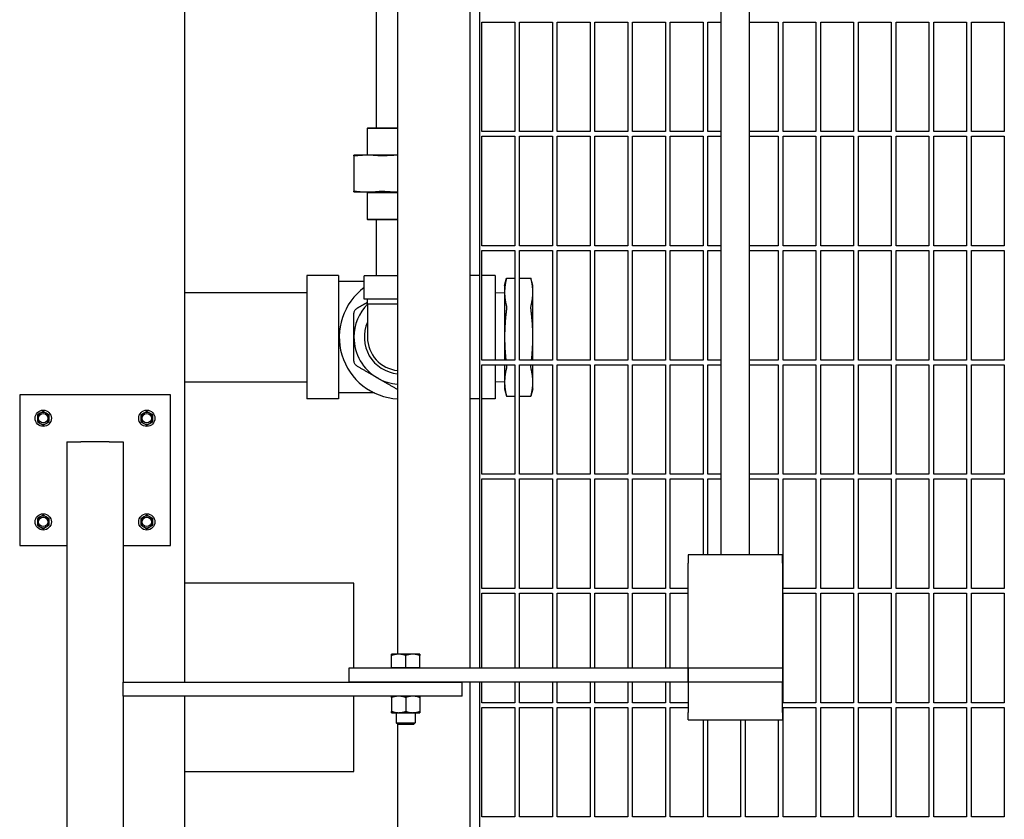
# Model space of a CAD drawing. Header units: inches. Extents: x 18 to 846, y -44 to 561.
# Tile 596 of 637: x 516 to 542, y 419 to 441. Entities that reach past the tile are written whole.
import ezdxf

# ---------------------------------------------------------------- set-up
doc = ezdxf.new("R2010")
doc.units = ezdxf.units.IN
doc.header["$LTSCALE"] = 24
doc.header["$MEASUREMENT"] = 0
doc.layers.add('Visible (ANSI)', color=7, linetype='Continuous', lineweight=30)

msp = doc.modelspace()

# ---------------------------------------------------------------- linework, layer by layer
at = {"layer": 'Visible (ANSI)'}
for p, q in [((520.67843, 447.71168), (520.67843, 422.96168)), ((525.77093, 447.33668), (525.77093, 437.66584)), ((528.25843, 447.33668), (528.25843, 423.33668)), ((528.50843, 447.33668), (528.50843, 423.33668)), ((526.33843, 446.97268), (526.33843, 423.70069)), ((534.92843, 426.33668), (534.92843, 444.33668)), ((535.67843, 426.33668), (535.67843, 444.33668)), ((528.57093, 437.56918), (528.57093, 440.47543)), ((528.57093, 440.47543), (529.44593, 440.47543)), ((529.44593, 440.47543), (529.44593, 437.56918)), ((529.57093, 437.56918), (529.57093, 440.47543)), ((529.57093, 440.47543), (530.44593, 440.47543)), ((530.44593, 440.47543), (530.44593, 437.56918)), ((530.57093, 437.56918), (530.57093, 440.47543)), ((530.57093, 440.47543), (531.44593, 440.47543)), ((531.44593, 440.47543), (531.44593, 437.56918)), ((531.57093, 437.56918), (531.57093, 440.47543)), ((531.57093, 440.47543), (532.44593, 440.47543)), ((532.44593, 440.47543), (532.44593, 437.56918)), ((532.57093, 437.56918), (532.57093, 440.47543)), ((532.57093, 440.47543), (533.44593, 440.47543)), ((533.44593, 440.47543), (533.44593, 437.56918)), ((533.57093, 437.56918), (533.57093, 440.47543)), ((533.57093, 440.47543), (534.44593, 440.47543)), ((534.44593, 440.47543), (534.44593, 437.56918)), ((534.57093, 437.56918), (534.57093, 440.47543)), ((534.57093, 440.47543), (534.92843, 440.47543)), ((535.67843, 440.47543), (536.44593, 440.47543)), ((536.44593, 440.47543), (536.44593, 437.56918)), ((536.57093, 437.56918), (536.57093, 440.47543)), ((536.57093, 440.47543), (537.44593, 440.47543)), ((537.44593, 440.47543), (537.44593, 437.56918)), ((537.57093, 437.56918), (537.57093, 440.47543)), ((537.57093, 440.47543), (538.44593, 440.47543)), ((538.44593, 440.47543), (538.44593, 437.56918)), ((538.57093, 437.56918), (538.57093, 440.47543)), ((538.57093, 440.47543), (539.44593, 440.47543)), ((539.44593, 440.47543), (539.44593, 437.56918)), ((539.57093, 437.56918), (539.57093, 440.47543)), ((539.57093, 440.47543), (540.44593, 440.47543)), ((540.44593, 440.47543), (540.44593, 437.56918)), ((540.57093, 437.56918), (540.57093, 440.47543)), ((540.57093, 440.47543), (541.44593, 440.47543)), ((541.44593, 440.47543), (541.44593, 437.56918)), ((541.57093, 437.56918), (541.57093, 440.47543)), ((541.57093, 440.47543), (542.44593, 440.47543)), ((542.44593, 440.47543), (542.44593, 437.56918)), ((525.54405, 437.66584), (525.52843, 437.65022)), ((526.33843, 437.65022), (525.52843, 437.65022)), ((525.52843, 437.65022), (525.52843, 436.94234)), ((525.54405, 437.66584), (526.33843, 437.66584)), ((529.44593, 437.56918), (528.57093, 437.56918)), ((528.57093, 434.53793), (528.57093, 437.44418)), ((528.57093, 437.44418), (529.44593, 437.44418)), ((529.44593, 437.44418), (529.44593, 434.53793)), ((530.44593, 437.56918), (529.57093, 437.56918)), ((529.57093, 434.53793), (529.57093, 437.44418)), ((529.57093, 437.44418), (530.44593, 437.44418)), ((530.44593, 437.44418), (530.44593, 434.53793)), ((531.44593, 437.56918), (530.57093, 437.56918)), ((530.57093, 434.53793), (530.57093, 437.44418)), ((530.57093, 437.44418), (531.44593, 437.44418)), ((531.44593, 437.44418), (531.44593, 434.53793)), ((532.44593, 437.56918), (531.57093, 437.56918)), ((531.57093, 434.53793), (531.57093, 437.44418)), ((531.57093, 437.44418), (532.44593, 437.44418)), ((532.44593, 437.44418), (532.44593, 434.53793)), ((533.44593, 437.56918), (532.57093, 437.56918)), ((532.57093, 434.53793), (532.57093, 437.44418)), ((532.57093, 437.44418), (533.44593, 437.44418)), ((533.44593, 437.44418), (533.44593, 434.53793)), ((534.44593, 437.56918), (533.57093, 437.56918)), ((533.57093, 434.53793), (533.57093, 437.44418)), ((533.57093, 437.44418), (534.44593, 437.44418)), ((534.44593, 437.44418), (534.44593, 434.53793)), ((534.92843, 437.56918), (534.57093, 437.56918)), ((534.57093, 434.53793), (534.57093, 437.44418)), ((534.57093, 437.44418), (534.92843, 437.44418)), ((536.44593, 437.56918), (535.67843, 437.56918)), ((535.67843, 437.44418), (536.44593, 437.44418)), ((536.44593, 437.44418), (536.44593, 434.53793)), ((537.44593, 437.56918), (536.57093, 437.56918)), ((536.57093, 434.53793), (536.57093, 437.44418)), ((536.57093, 437.44418), (537.44593, 437.44418)), ((537.44593, 437.44418), (537.44593, 434.53793)), ((538.44593, 437.56918), (537.57093, 437.56918)), ((537.57093, 434.53793), (537.57093, 437.44418)), ((537.57093, 437.44418), (538.44593, 437.44418)), ((538.44593, 437.44418), (538.44593, 434.53793)), ((539.44593, 437.56918), (538.57093, 437.56918)), ((538.57093, 434.53793), (538.57093, 437.44418)), ((538.57093, 437.44418), (539.44593, 437.44418)), ((539.44593, 437.44418), (539.44593, 434.53793)), ((540.44593, 437.56918), (539.57093, 437.56918)), ((539.57093, 434.53793), (539.57093, 437.44418)), ((539.57093, 437.44418), (540.44593, 437.44418)), ((540.44593, 437.44418), (540.44593, 434.53793)), ((541.44593, 437.56918), (540.57093, 437.56918)), ((540.57093, 434.53793), (540.57093, 437.44418)), ((540.57093, 437.44418), (541.44593, 437.44418)), ((541.44593, 437.44418), (541.44593, 434.53793)), ((542.44593, 437.56918), (541.57093, 437.56918)), ((541.57093, 434.53793), (541.57093, 437.44418)), ((541.57093, 437.44418), (542.44593, 437.44418)), ((542.44593, 437.44418), (542.44593, 434.53793)), ((525.54455, 436.94234), (525.17843, 436.94234)), ((525.17843, 436.92371), (525.17843, 435.98597)), ((526.33843, 436.94234), (525.54455, 436.94234)), ((525.17843, 435.96734), (525.54455, 435.96734)), ((525.52843, 435.95234), (525.51343, 435.96734)), ((525.52843, 435.95234), (526.33843, 435.95234)), ((525.52843, 435.95234), (525.52843, 435.24297)), ((525.54455, 435.96734), (526.33843, 435.96734)), ((525.52843, 435.24297), (526.33843, 435.24297)), ((525.54405, 435.22734), (525.52843, 435.24297)), ((526.33843, 435.22734), (525.54405, 435.22734)), ((525.77093, 435.22734), (525.77093, 433.74296)), ((529.44593, 434.53793), (528.57093, 434.53793)), ((530.44593, 434.53793), (529.57093, 434.53793)), ((531.44593, 434.53793), (530.57093, 434.53793)), ((532.44593, 434.53793), (531.57093, 434.53793)), ((533.44593, 434.53793), (532.57093, 434.53793)), ((534.44593, 434.53793), (533.57093, 434.53793)), ((534.92843, 434.53793), (534.57093, 434.53793)), ((536.44593, 434.53793), (535.67843, 434.53793)), ((537.44593, 434.53793), (536.57093, 434.53793)), ((538.44593, 434.53793), (537.57093, 434.53793)), ((539.44593, 434.53793), (538.57093, 434.53793)), ((540.44593, 434.53793), (539.57093, 434.53793)), ((541.44593, 434.53793), (540.57093, 434.53793)), ((542.44593, 434.53793), (541.57093, 434.53793)), ((528.57093, 431.50668), (528.57093, 434.41293)), ((528.57093, 434.41293), (529.44593, 434.41293)), ((529.44593, 434.41293), (529.44593, 431.50668)), ((529.57093, 431.50668), (529.57093, 434.41293)), ((529.57093, 434.41293), (530.44593, 434.41293)), ((530.44593, 434.41293), (530.44593, 431.50668)), ((530.57093, 431.50668), (530.57093, 434.41293)), ((530.57093, 434.41293), (531.44593, 434.41293)), ((531.44593, 434.41293), (531.44593, 431.50668)), ((531.57093, 431.50668), (531.57093, 434.41293)), ((531.57093, 434.41293), (532.44593, 434.41293)), ((532.44593, 434.41293), (532.44593, 431.50668)), ((532.57093, 431.50668), (532.57093, 434.41293)), ((532.57093, 434.41293), (533.44593, 434.41293)), ((533.44593, 434.41293), (533.44593, 431.50668)), ((533.57093, 431.50668), (533.57093, 434.41293)), ((533.57093, 434.41293), (534.44593, 434.41293)), ((534.44593, 434.41293), (534.44593, 431.50668)), ((534.57093, 431.50668), (534.57093, 434.41293)), ((534.57093, 434.41293), (534.92843, 434.41293)), ((535.67843, 434.41293), (536.44593, 434.41293)), ((536.44593, 434.41293), (536.44593, 431.50668)), ((536.57093, 431.50668), (536.57093, 434.41293)), ((536.57093, 434.41293), (537.44593, 434.41293)), ((537.44593, 434.41293), (537.44593, 431.50668)), ((537.57093, 431.50668), (537.57093, 434.41293)), ((537.57093, 434.41293), (538.44593, 434.41293)), ((538.44593, 434.41293), (538.44593, 431.50668)), ((538.57093, 431.50668), (538.57093, 434.41293)), ((538.57093, 434.41293), (539.44593, 434.41293)), ((539.44593, 434.41293), (539.44593, 431.50668)), ((539.57093, 431.50668), (539.57093, 434.41293)), ((539.57093, 434.41293), (540.44593, 434.41293)), ((540.44593, 434.41293), (540.44593, 431.50668)), ((540.57093, 431.50668), (540.57093, 434.41293)), ((540.57093, 434.41293), (541.44593, 434.41293)), ((541.44593, 434.41293), (541.44593, 431.50668)), ((541.57093, 431.50668), (541.57093, 434.41293)), ((541.57093, 434.41293), (542.44593, 434.41293)), ((542.44593, 434.41293), (542.44593, 431.50668)), ((523.92843, 433.75296), (523.92843, 430.47296)), ((524.76843, 433.75296), (523.92843, 433.75296)), ((524.76843, 433.75296), (524.76843, 430.47296)), ((526.33843, 433.74296), (525.45343, 433.74296)), ((525.45343, 433.12296), (525.45343, 433.74296)), ((528.50843, 433.75296), (528.25843, 433.75296)), ((528.92843, 433.75296), (528.57093, 433.75296)), ((528.92843, 433.75296), (528.92843, 431.50668)), ((525.45343, 433.59296), (524.76843, 433.59296)), ((529.17843, 433.48796), (529.23024, 433.68134)), ((529.17843, 433.48796), (529.17843, 433.30375)), ((529.23024, 433.68134), (529.44593, 433.68134)), ((529.57093, 433.68134), (529.87661, 433.68134)), ((529.92843, 433.48796), (529.87661, 433.68134)), ((529.92843, 433.30375), (529.92843, 433.48796)), ((520.67843, 433.30046), (523.92843, 433.30046)), ((528.92843, 433.28955), (529.17843, 433.30046)), ((529.17843, 433.30375), (529.17843, 432.11296)), ((529.92843, 432.11296), (529.92843, 433.30375)), ((526.33843, 433.12296), (525.45343, 433.12296)), ((525.53843, 432.99719), (525.53843, 433.12296)), ((525.53843, 432.99719), (525.53843, 432.11296)), ((529.17843, 432.11296), (529.17843, 431.50668)), ((529.92843, 431.50668), (529.92843, 432.11296)), ((529.44593, 431.50668), (528.57093, 431.50668)), ((528.57093, 428.47543), (528.57093, 431.38168)), ((528.57093, 431.38168), (529.44593, 431.38168)), ((528.92843, 431.38168), (528.92843, 430.47296)), ((529.17843, 431.38168), (529.17843, 430.92218)), ((529.44593, 431.38168), (529.44593, 428.47543)), ((530.44593, 431.50668), (529.57093, 431.50668)), ((529.57093, 428.47543), (529.57093, 431.38168)), ((529.57093, 431.38168), (530.44593, 431.38168)), ((529.92843, 430.92218), (529.92843, 431.38168)), ((530.44593, 431.38168), (530.44593, 428.47543)), ((531.44593, 431.50668), (530.57093, 431.50668)), ((530.57093, 428.47543), (530.57093, 431.38168)), ((530.57093, 431.38168), (531.44593, 431.38168)), ((531.44593, 431.38168), (531.44593, 428.47543)), ((532.44593, 431.50668), (531.57093, 431.50668)), ((531.57093, 428.47543), (531.57093, 431.38168)), ((531.57093, 431.38168), (532.44593, 431.38168)), ((532.44593, 431.38168), (532.44593, 428.47543)), ((533.44593, 431.50668), (532.57093, 431.50668)), ((532.57093, 428.47543), (532.57093, 431.38168)), ((532.57093, 431.38168), (533.44593, 431.38168)), ((533.44593, 431.38168), (533.44593, 428.47543)), ((534.44593, 431.50668), (533.57093, 431.50668)), ((533.57093, 428.47543), (533.57093, 431.38168)), ((533.57093, 431.38168), (534.44593, 431.38168)), ((534.44593, 431.38168), (534.44593, 428.47543)), ((534.92843, 431.50668), (534.57093, 431.50668)), ((534.57093, 428.47543), (534.57093, 431.38168)), ((534.57093, 431.38168), (534.92843, 431.38168)), ((536.44593, 431.50668), (535.67843, 431.50668)), ((535.67843, 431.38168), (536.44593, 431.38168)), ((536.44593, 431.38168), (536.44593, 428.47543)), ((537.44593, 431.50668), (536.57093, 431.50668)), ((536.57093, 428.47543), (536.57093, 431.38168)), ((536.57093, 431.38168), (537.44593, 431.38168)), ((537.44593, 431.38168), (537.44593, 428.47543)), ((538.44593, 431.50668), (537.57093, 431.50668)), ((537.57093, 428.47543), (537.57093, 431.38168)), ((537.57093, 431.38168), (538.44593, 431.38168)), ((538.44593, 431.38168), (538.44593, 428.47543)), ((539.44593, 431.50668), (538.57093, 431.50668)), ((538.57093, 428.47543), (538.57093, 431.38168)), ((538.57093, 431.38168), (539.44593, 431.38168)), ((539.44593, 431.38168), (539.44593, 428.47543)), ((540.44593, 431.50668), (539.57093, 431.50668)), ((539.57093, 428.47543), (539.57093, 431.38168)), ((539.57093, 431.38168), (540.44593, 431.38168)), ((540.44593, 431.38168), (540.44593, 428.47543)), ((541.44593, 431.50668), (540.57093, 431.50668)), ((540.57093, 428.47543), (540.57093, 431.38168)), ((540.57093, 431.38168), (541.44593, 431.38168)), ((541.44593, 431.38168), (541.44593, 428.47543)), ((542.44593, 431.50668), (541.57093, 431.50668)), ((541.57093, 428.47543), (541.57093, 431.38168)), ((541.57093, 431.38168), (542.44593, 431.38168)), ((542.44593, 431.38168), (542.44593, 428.47543)), ((520.67843, 430.92546), (523.92843, 430.92546)), ((528.92843, 430.93638), (529.17843, 430.92546)), ((529.17843, 430.92218), (529.17843, 430.73796)), ((529.92843, 430.73796), (529.92843, 430.92218)), ((520.30343, 430.58668), (516.30343, 430.58668)), ((516.30343, 430.58668), (516.30343, 426.58668)), ((520.30343, 426.58668), (520.30343, 430.58668)), ((525.72189, 430.63296), (524.76843, 430.63296)), ((529.17843, 430.73796), (529.23024, 430.54459)), ((529.92843, 430.73796), (529.87661, 430.54459)), ((524.76843, 430.47296), (523.92843, 430.47296)), ((528.50843, 430.47296), (528.25843, 430.47296)), ((528.92843, 430.47296), (528.57093, 430.47296)), ((529.23024, 430.54459), (529.44593, 430.54459)), ((529.57093, 430.54459), (529.87661, 430.54459)), ((516.85043, 430.09678), (516.77243, 430.05175)), ((516.77243, 430.05175), (516.77243, 429.96168)), ((516.92843, 430.14182), (516.85043, 430.09678)), ((517.00643, 430.09678), (516.92843, 430.14182)), ((517.08443, 430.05175), (517.00643, 430.09678)), ((517.08443, 429.96168), (517.08443, 430.05175)), ((519.60043, 430.09678), (519.52243, 430.05175)), ((519.52243, 430.05175), (519.52243, 429.96168)), ((519.67843, 430.14182), (519.60043, 430.09678)), ((519.75643, 430.09678), (519.67843, 430.14182)), ((519.83443, 430.05175), (519.75643, 430.09678)), ((519.83443, 429.96168), (519.83443, 430.05175)), ((516.77243, 429.96168), (516.77243, 429.87162)), ((516.77243, 429.87162), (516.85043, 429.82658)), ((516.85043, 429.82658), (516.92843, 429.78155)), ((516.92843, 429.78155), (517.00643, 429.82658)), ((517.00643, 429.82658), (517.08443, 429.87162)), ((517.08443, 429.87162), (517.08443, 429.96168)), ((519.52243, 429.96168), (519.52243, 429.87162)), ((519.52243, 429.87162), (519.60043, 429.82658)), ((519.60043, 429.82658), (519.67843, 429.78155)), ((519.67843, 429.78155), (519.75643, 429.82658)), ((519.75643, 429.82658), (519.83443, 429.87162)), ((519.83443, 429.87162), (519.83443, 429.96168)), ((517.55343, 429.33668), (517.55343, 410.84375)), ((517.55343, 429.33668), (517.92843, 429.33668)), ((518.67843, 429.33668), (517.92843, 429.33668)), ((518.67843, 429.33668), (519.05343, 429.33668)), ((519.05343, 429.33668), (519.05343, 422.96168)), ((529.44593, 428.47543), (528.57093, 428.47543)), ((528.57093, 425.44418), (528.57093, 428.35043)), ((528.57093, 428.35043), (529.44593, 428.35043)), ((529.44593, 428.35043), (529.44593, 425.44418)), ((530.44593, 428.47543), (529.57093, 428.47543)), ((529.57093, 425.44418), (529.57093, 428.35043)), ((529.57093, 428.35043), (530.44593, 428.35043)), ((530.44593, 428.35043), (530.44593, 425.44418)), ((531.44593, 428.47543), (530.57093, 428.47543)), ((530.57093, 425.44418), (530.57093, 428.35043)), ((530.57093, 428.35043), (531.44593, 428.35043)), ((531.44593, 428.35043), (531.44593, 425.44418)), ((532.44593, 428.47543), (531.57093, 428.47543)), ((531.57093, 425.44418), (531.57093, 428.35043)), ((531.57093, 428.35043), (532.44593, 428.35043)), ((532.44593, 428.35043), (532.44593, 425.44418)), ((533.44593, 428.47543), (532.57093, 428.47543)), ((532.57093, 425.44418), (532.57093, 428.35043)), ((532.57093, 428.35043), (533.44593, 428.35043)), ((533.44593, 428.35043), (533.44593, 425.44418)), ((534.44593, 428.47543), (533.57093, 428.47543)), ((533.57093, 425.44418), (533.57093, 428.35043)), ((533.57093, 428.35043), (534.44593, 428.35043)), ((534.44593, 428.35043), (534.44593, 426.33668)), ((534.92843, 428.47543), (534.57093, 428.47543)), ((534.57093, 426.33668), (534.57093, 428.35043)), ((534.57093, 428.35043), (534.92843, 428.35043)), ((536.44593, 428.47543), (535.67843, 428.47543)), ((535.67843, 428.35043), (536.44593, 428.35043)), ((536.44593, 428.35043), (536.44593, 426.33668)), ((537.44593, 428.47543), (536.57093, 428.47543)), ((536.57093, 425.44418), (536.57093, 428.35043)), ((536.57093, 428.35043), (537.44593, 428.35043)), ((537.44593, 428.35043), (537.44593, 425.44418)), ((538.44593, 428.47543), (537.57093, 428.47543)), ((537.57093, 425.44418), (537.57093, 428.35043)), ((537.57093, 428.35043), (538.44593, 428.35043)), ((538.44593, 428.35043), (538.44593, 425.44418)), ((539.44593, 428.47543), (538.57093, 428.47543)), ((538.57093, 425.44418), (538.57093, 428.35043)), ((538.57093, 428.35043), (539.44593, 428.35043)), ((539.44593, 428.35043), (539.44593, 425.44418)), ((540.44593, 428.47543), (539.57093, 428.47543)), ((539.57093, 425.44418), (539.57093, 428.35043)), ((539.57093, 428.35043), (540.44593, 428.35043)), ((540.44593, 428.35043), (540.44593, 425.44418)), ((541.44593, 428.47543), (540.57093, 428.47543)), ((540.57093, 425.44418), (540.57093, 428.35043)), ((540.57093, 428.35043), (541.44593, 428.35043)), ((541.44593, 428.35043), (541.44593, 425.44418)), ((542.44593, 428.47543), (541.57093, 428.47543)), ((541.57093, 425.44418), (541.57093, 428.35043)), ((541.57093, 428.35043), (542.44593, 428.35043)), ((542.44593, 428.35043), (542.44593, 425.44418)), ((516.85043, 427.34678), (516.77243, 427.30175)), ((516.77243, 427.30175), (516.77243, 427.21168)), ((516.77243, 427.21168), (516.77243, 427.12162)), ((516.92843, 427.39182), (516.85043, 427.34678)), ((517.00643, 427.34678), (516.92843, 427.39182)), ((517.08443, 427.30175), (517.00643, 427.34678)), ((517.08443, 427.21168), (517.08443, 427.30175)), ((517.08443, 427.12162), (517.08443, 427.21168)), ((519.60043, 427.34678), (519.52243, 427.30175)), ((519.52243, 427.30175), (519.52243, 427.21168)), ((519.52243, 427.21168), (519.52243, 427.12162)), ((519.67843, 427.39182), (519.60043, 427.34678)), ((519.75643, 427.34678), (519.67843, 427.39182)), ((519.83443, 427.30175), (519.75643, 427.34678)), ((519.83443, 427.21168), (519.83443, 427.30175)), ((519.83443, 427.12162), (519.83443, 427.21168)), ((516.77243, 427.12162), (516.85043, 427.07658)), ((516.85043, 427.07658), (516.92843, 427.03155)), ((516.92843, 427.03155), (517.00643, 427.07658)), ((517.00643, 427.07658), (517.08443, 427.12162)), ((519.52243, 427.12162), (519.60043, 427.07658)), ((519.60043, 427.07658), (519.67843, 427.03155)), ((519.67843, 427.03155), (519.75643, 427.07658)), ((519.75643, 427.07658), (519.83443, 427.12162)), ((516.30343, 426.58668), (517.55343, 426.58668)), ((519.05343, 426.58668), (520.30343, 426.58668)), ((536.55343, 426.33668), (534.05343, 426.33668)), ((534.05343, 426.33668), (534.05343, 426.11701)), ((536.55343, 426.11701), (536.55343, 426.33668)), ((534.05343, 423.44652), (534.05343, 426.11701)), ((536.55343, 426.11701), (536.55343, 423.44652)), ((525.17843, 425.58668), (520.67843, 425.58668)), ((525.17843, 423.33668), (525.17843, 425.58668)), ((529.44593, 425.44418), (528.57093, 425.44418)), ((530.44593, 425.44418), (529.57093, 425.44418)), ((531.44593, 425.44418), (530.57093, 425.44418)), ((532.44593, 425.44418), (531.57093, 425.44418)), ((533.44593, 425.44418), (532.57093, 425.44418)), ((534.05343, 425.44418), (533.57093, 425.44418)), ((537.44593, 425.44418), (536.57093, 425.44418)), ((538.44593, 425.44418), (537.57093, 425.44418)), ((539.44593, 425.44418), (538.57093, 425.44418)), ((540.44593, 425.44418), (539.57093, 425.44418)), ((541.44593, 425.44418), (540.57093, 425.44418)), ((542.44593, 425.44418), (541.57093, 425.44418)), ((528.57093, 423.33668), (528.57093, 425.31918)), ((528.57093, 425.31918), (529.44593, 425.31918)), ((529.44593, 425.31918), (529.44593, 423.33668)), ((529.57093, 423.33668), (529.57093, 425.31918)), ((529.57093, 425.31918), (530.44593, 425.31918)), ((530.44593, 425.31918), (530.44593, 423.33668)), ((530.57093, 423.33668), (530.57093, 425.31918)), ((530.57093, 425.31918), (531.44593, 425.31918)), ((531.44593, 425.31918), (531.44593, 423.33668)), ((531.57093, 423.33668), (531.57093, 425.31918)), ((531.57093, 425.31918), (532.44593, 425.31918)), ((532.44593, 425.31918), (532.44593, 423.33668)), ((532.57093, 423.33668), (532.57093, 425.31918)), ((532.57093, 425.31918), (533.44593, 425.31918)), ((533.44593, 425.31918), (533.44593, 423.33668)), ((533.57093, 423.33668), (533.57093, 425.31918)), ((533.57093, 425.31918), (534.05343, 425.31918)), ((536.57093, 422.41293), (536.57093, 425.31918)), ((536.57093, 425.31918), (537.44593, 425.31918)), ((537.44593, 425.31918), (537.44593, 422.41293)), ((537.57093, 422.41293), (537.57093, 425.31918)), ((537.57093, 425.31918), (538.44593, 425.31918)), ((538.44593, 425.31918), (538.44593, 422.41293)), ((538.57093, 422.41293), (538.57093, 425.31918)), ((538.57093, 425.31918), (539.44593, 425.31918)), ((539.44593, 425.31918), (539.44593, 422.41293)), ((539.57093, 422.41293), (539.57093, 425.31918)), ((539.57093, 425.31918), (540.44593, 425.31918)), ((540.44593, 425.31918), (540.44593, 422.41293)), ((540.57093, 422.41293), (540.57093, 425.31918)), ((540.57093, 425.31918), (541.44593, 425.31918)), ((541.44593, 425.31918), (541.44593, 422.41293)), ((541.57093, 422.41293), (541.57093, 425.31918)), ((541.57093, 425.31918), (542.44593, 425.31918)), ((542.44593, 425.31918), (542.44593, 422.41293)), ((526.36593, 423.70069), (526.17843, 423.70069)), ((526.17843, 423.33669), (526.17843, 423.66719)), ((526.74093, 423.70069), (526.36593, 423.70069)), ((526.55343, 423.33669), (526.55343, 423.66719)), ((526.92843, 423.70069), (526.74093, 423.70069)), ((526.92843, 423.33669), (526.92843, 423.66719)), ((525.05343, 423.33668), (534.05343, 423.33668)), ((525.05343, 422.96168), (525.05343, 423.33668)), ((526.36593, 423.33669), (526.17843, 423.33669)), ((526.17843, 423.33669), (526.17843, 423.33668)), ((526.55343, 423.33669), (526.36593, 423.33669)), ((526.74093, 423.33669), (526.55343, 423.33669)), ((526.92843, 423.33669), (526.74093, 423.33669)), ((526.92843, 423.33669), (526.92843, 423.33668)), ((534.05343, 423.33668), (534.05343, 423.44652)), ((534.05343, 423.33668), (536.55343, 423.33668)), ((534.05343, 422.96168), (534.05343, 423.33668)), ((534.05343, 423.33668), (534.05343, 422.96168)), ((536.55343, 423.44652), (536.55343, 423.33668)), ((536.55343, 423.33668), (536.55343, 422.96168)), ((519.05343, 422.96168), (528.05343, 422.96168)), ((519.05343, 422.58668), (519.05343, 422.96168)), ((534.05343, 422.96168), (525.05343, 422.96168)), ((528.05343, 422.58668), (528.05343, 422.96168)), ((528.25843, 422.96168), (528.25843, 410.50668)), ((528.50843, 422.96168), (528.50843, 410.75668)), ((528.57093, 422.41293), (528.57093, 422.96168)), ((529.44593, 422.96168), (529.44593, 422.41293)), ((529.57093, 422.41293), (529.57093, 422.96168)), ((530.44593, 422.96168), (530.44593, 422.41293)), ((530.57093, 422.41293), (530.57093, 422.96168)), ((531.44593, 422.96168), (531.44593, 422.41293)), ((531.57093, 422.41293), (531.57093, 422.96168)), ((532.44593, 422.96168), (532.44593, 422.41293)), ((532.57093, 422.41293), (532.57093, 422.96168)), ((533.44593, 422.96168), (533.44593, 422.41293)), ((533.57093, 422.41293), (533.57093, 422.96168)), ((536.55343, 422.96168), (534.05343, 422.96168)), ((534.05343, 422.96168), (534.05343, 422.15168)), ((536.55343, 422.15168), (536.55343, 422.96168)), ((519.05343, 422.58668), (519.05343, 409.34375)), ((528.05343, 422.58668), (519.05343, 422.58668)), ((520.67843, 422.58668), (520.67843, 408.08668)), ((525.17843, 420.58668), (525.17843, 422.58668)), ((526.17843, 422.55319), (526.17843, 422.18218)), ((526.55343, 422.55319), (526.55343, 422.18218)), ((526.92843, 422.55319), (526.92843, 422.18218)), ((529.44593, 422.41293), (528.57093, 422.41293)), ((528.57093, 419.38168), (528.57093, 422.28793)), ((528.57093, 422.28793), (529.44593, 422.28793)), ((529.44593, 422.28793), (529.44593, 419.38168)), ((530.44593, 422.41293), (529.57093, 422.41293)), ((529.57093, 419.38168), (529.57093, 422.28793)), ((529.57093, 422.28793), (530.44593, 422.28793)), ((530.44593, 422.28793), (530.44593, 419.38168)), ((531.44593, 422.41293), (530.57093, 422.41293)), ((530.57093, 419.38168), (530.57093, 422.28793)), ((530.57093, 422.28793), (531.44593, 422.28793)), ((531.44593, 422.28793), (531.44593, 419.38168)), ((532.44593, 422.41293), (531.57093, 422.41293)), ((531.57093, 419.38168), (531.57093, 422.28793)), ((531.57093, 422.28793), (532.44593, 422.28793)), ((532.44593, 422.28793), (532.44593, 419.38168)), ((533.44593, 422.41293), (532.57093, 422.41293)), ((532.57093, 419.38168), (532.57093, 422.28793)), ((532.57093, 422.28793), (533.44593, 422.28793)), ((533.44593, 422.28793), (533.44593, 419.38168)), ((534.05343, 422.41293), (533.57093, 422.41293)), ((533.57093, 419.38168), (533.57093, 422.28793)), ((533.57093, 422.28793), (534.05343, 422.28793)), ((537.44593, 422.41293), (536.57093, 422.41293)), ((536.57093, 419.38168), (536.57093, 422.28793)), ((536.57093, 422.28793), (537.44593, 422.28793)), ((537.44593, 422.28793), (537.44593, 419.38168)), ((538.44593, 422.41293), (537.57093, 422.41293)), ((537.57093, 419.38168), (537.57093, 422.28793)), ((537.57093, 422.28793), (538.44593, 422.28793)), ((538.44593, 422.28793), (538.44593, 419.38168)), ((539.44593, 422.41293), (538.57093, 422.41293)), ((538.57093, 419.38168), (538.57093, 422.28793)), ((538.57093, 422.28793), (539.44593, 422.28793)), ((539.44593, 422.28793), (539.44593, 419.38168)), ((540.44593, 422.41293), (539.57093, 422.41293)), ((539.57093, 419.38168), (539.57093, 422.28793)), ((539.57093, 422.28793), (540.44593, 422.28793)), ((540.44593, 422.28793), (540.44593, 419.38168)), ((541.44593, 422.41293), (540.57093, 422.41293)), ((540.57093, 419.38168), (540.57093, 422.28793)), ((540.57093, 422.28793), (541.44593, 422.28793)), ((541.44593, 422.28793), (541.44593, 419.38168)), ((542.44593, 422.41293), (541.57093, 422.41293)), ((541.57093, 419.38168), (541.57093, 422.28793)), ((541.57093, 422.28793), (542.44593, 422.28793)), ((542.44593, 422.28793), (542.44593, 419.38168)), ((526.17843, 422.14868), (526.36593, 422.14868)), ((526.30343, 422.14868), (526.30343, 421.88245)), ((526.36593, 422.14868), (526.74093, 422.14868)), ((526.74093, 422.14868), (526.92843, 422.14868)), ((526.80343, 422.14868), (526.80343, 421.88245)), ((534.05343, 421.96168), (534.05343, 422.15168)), ((534.05343, 421.96168), (536.55343, 421.96168)), ((534.44593, 421.96168), (534.44593, 419.38168)), ((534.57093, 419.38168), (534.57093, 421.96168)), ((535.44593, 421.96168), (535.44593, 419.38168)), ((535.57093, 419.38168), (535.57093, 421.96168)), ((536.44593, 421.96168), (536.44593, 419.38168)), ((536.55343, 422.15168), (536.55343, 421.96168)), ((526.30343, 421.88245), (526.80343, 421.88245)), ((526.35062, 421.83668), (526.30343, 421.88245)), ((526.33843, 421.84851), (526.33843, 410.50668)), ((526.75624, 421.83668), (526.35062, 421.83668)), ((526.75624, 421.83668), (526.80343, 421.88245)), ((520.67843, 420.58668), (525.17843, 420.58668)), ((529.44593, 419.38168), (528.57093, 419.38168)), ((530.44593, 419.38168), (529.57093, 419.38168)), ((531.44593, 419.38168), (530.57093, 419.38168)), ((532.44593, 419.38168), (531.57093, 419.38168)), ((533.44593, 419.38168), (532.57093, 419.38168)), ((534.44593, 419.38168), (533.57093, 419.38168)), ((535.44593, 419.38168), (534.57093, 419.38168)), ((536.44593, 419.38168), (535.57093, 419.38168)), ((537.44593, 419.38168), (536.57093, 419.38168)), ((538.44593, 419.38168), (537.57093, 419.38168)), ((539.44593, 419.38168), (538.57093, 419.38168)), ((540.44593, 419.38168), (539.57093, 419.38168)), ((541.44593, 419.38168), (540.57093, 419.38168)), ((542.44593, 419.38168), (541.57093, 419.38168))]:
    msp.add_line(p, q, dxfattribs=at)
for centre, radius in [((516.92843, 429.96168), 0.216), ((516.92843, 429.96168), 0.1248), ((519.67843, 429.96168), 0.216), ((519.67843, 429.96168), 0.1248), ((516.92843, 427.21168), 0.216), ((516.92843, 427.21168), 0.1248), ((519.67843, 427.21168), 0.216), ((519.67843, 427.21168), 0.1248)]:
    msp.add_circle(centre, radius, dxfattribs=at)
for centre, radius, start, end in [((526.42843, 432.11296), 1.64, 126.477865, 266.854139), ((526.42843, 432.11296), 1.25, 135.397875, 180), ((526.42843, 432.11296), 0.975, 155.898083, 264.703619), ((526.42843, 432.11296), 1.25, 180, 240), ((526.42843, 432.11296), 0.89, 180, 264.196124), ((526.42843, 432.11296), 1.25, 240, 265.871131), ((516.92843, 429.96168), 0.156, 120, 180), ((516.92843, 429.96168), 0.156, 60, 120), ((516.92843, 429.96168), 0.156, 0, 60), ((519.67843, 429.96168), 0.156, 120, 180), ((519.67843, 429.96168), 0.156, 60, 120), ((519.67843, 429.96168), 0.156, 0, 60), ((516.92843, 429.96168), 0.156, 180, 240), ((516.92843, 429.96168), 0.156, 240, 300), ((516.92843, 429.96168), 0.156, 300, 0), ((519.67843, 429.96168), 0.156, 180, 240), ((519.67843, 429.96168), 0.156, 240, 300), ((519.67843, 429.96168), 0.156, 300, 0), ((516.92843, 427.21168), 0.156, 120, 180), ((516.92843, 427.21168), 0.156, 180, 240), ((516.92843, 427.21168), 0.156, 60, 120), ((516.92843, 427.21168), 0.156, 0, 60), ((516.92843, 427.21168), 0.156, 300, 0), ((519.67843, 427.21168), 0.156, 120, 180), ((519.67843, 427.21168), 0.156, 180, 240), ((519.67843, 427.21168), 0.156, 60, 120), ((519.67843, 427.21168), 0.156, 0, 60), ((519.67843, 427.21168), 0.156, 300, 0), ((516.92843, 427.21168), 0.156, 240, 300), ((519.67843, 427.21168), 0.156, 240, 300)]:
    msp.add_arc(centre, radius, start, end, dxfattribs=at)
for major_axis, start_param, end_param in [((-0.89, 0), 6.2803765, 7.75268489), ((0.89, 0), 3.14440146, 4.61109224)]:
    msp.add_ellipse((526.42843, 432.99719), major_axis=major_axis, ratio=0.00087266, start_param=start_param, end_param=end_param, dxfattribs=at)
for points, weights in [([(525.17843, 436.92371), (525.17843, 436.94234), (525.17843, 436.94234)], [1.07707509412, 1.05512060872, 1]), ([(525.54455, 436.94234), (525.38515, 436.94234), (525.21504, 436.92371)], [1, 1.05512060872, 1.07707509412]), ([(525.87405, 436.92371), (525.70394, 436.94234), (525.54455, 436.94234)], [1.07707509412, 1.05512060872, 1]), ([(526.33843, 436.94163), (526.1563, 436.93873), (525.96244, 436.92371)], [1.01984072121, 1.05931269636, 1.07707509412]), ([(525.17843, 435.96734), (525.17843, 435.96734), (525.17843, 435.98597)], [1, 1.05512060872, 1.07707509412]), ([(525.21504, 435.98597), (525.38515, 435.96734), (525.54455, 435.96734)], [1.07707509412, 1.05512060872, 1]), ([(525.54455, 435.96734), (525.70394, 435.96734), (525.87405, 435.98597)], [1, 1.05512060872, 1.07707509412]), ([(525.96244, 435.98597), (526.1563, 435.97096), (526.33843, 435.96806)], [1.07707509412, 1.05931269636, 1.01984072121]), ([(529.22609, 433.66459), (529.17843, 433.47321), (529.17843, 433.30375)], [1.0414979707, 1.05302826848, 1]), ([(529.92843, 433.30375), (529.92843, 433.47321), (529.88076, 433.66459)], [1, 1.05302826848, 1.0414979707]), ([(529.17843, 433.30375), (529.17843, 433.13429), (529.22609, 432.9429)], [1, 1.05302826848, 1.0414979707]), ([(529.88076, 432.9429), (529.92843, 433.13429), (529.92843, 433.30375)], [1.0414979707, 1.05302826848, 1]), ([(525.27218, 432.88878), (525.41055, 432.96866), (525.53843, 433.0425)], [1.10285189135, 1.09126753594, 1.06558763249]), ([(525.17843, 432.11296), (525.17843, 432.40315), (525.17843, 432.7264)], [1, 1.0796639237, 1.10285189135]), ([(529.22609, 432.83465), (529.17843, 432.45188), (529.17843, 432.11296)], [1.0414979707, 1.05302826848, 1]), ([(529.92843, 432.11296), (529.92843, 432.45188), (529.88076, 432.83465)], [1, 1.05302826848, 1.0414979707]), ([(525.17843, 431.49953), (525.17843, 431.82278), (525.17843, 432.11296)], [1.10285189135, 1.0796639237, 1]), ([(529.17843, 432.11296), (529.17843, 431.82328), (529.21265, 431.50668)], [1, 1.04497824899, 1.043510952]), ([(529.8942, 431.50668), (529.92843, 431.82328), (529.92843, 432.11296)], [1.043510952, 1.04497824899, 1]), ([(525.80343, 431.03043), (525.55212, 431.17552), (525.27218, 431.33715)], [1, 1.0796639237, 1.10285189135]), ([(529.22609, 431.28302), (529.17843, 431.09164), (529.17843, 430.92218)], [1.0414979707, 1.05302826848, 1]), ([(529.92843, 430.92218), (529.92843, 431.09164), (529.88076, 431.28302)], [1, 1.05302826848, 1.0414979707]), ([(526.33468, 430.72371), (526.05474, 430.88534), (525.80343, 431.03043)], [1.10285189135, 1.0796639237, 1]), ([(529.17843, 430.92218), (529.17843, 430.75272), (529.22609, 430.56133)], [1, 1.05302826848, 1.0414979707]), ([(529.88076, 430.56133), (529.92843, 430.75272), (529.92843, 430.92218)], [1.0414979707, 1.05302826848, 1]), ([(526.17843, 423.66719), (526.17843, 423.70069), (526.17843, 423.70069)], [1, 1.0379548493, 1]), ([(526.36593, 423.70069), (526.27891, 423.70069), (526.17843, 423.66719)], [1, 1.0379548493, 1]), ([(526.55343, 423.66719), (526.45295, 423.70069), (526.36593, 423.70069)], [1, 1.0379548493, 1]), ([(526.74093, 423.70069), (526.65391, 423.70069), (526.55343, 423.66719)], [1, 1.0379548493, 1]), ([(526.92843, 423.66719), (526.82795, 423.70069), (526.74093, 423.70069)], [1, 1.0379548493, 1]), ([(526.92843, 423.70069), (526.92843, 423.70069), (526.92843, 423.66719)], [1, 1.0379548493, 1]), ([(526.17843, 422.55319), (526.17843, 422.58668), (526.17843, 422.58668)], [1, 1.0379548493, 1]), ([(526.36593, 422.58668), (526.27891, 422.58668), (526.17843, 422.55319)], [1, 1.0379548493, 1]), ([(526.55343, 422.55319), (526.45295, 422.58668), (526.36593, 422.58668)], [1, 1.0379548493, 1]), ([(526.74093, 422.58668), (526.65391, 422.58668), (526.55343, 422.55319)], [1, 1.0379548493, 1]), ([(526.92843, 422.55319), (526.82795, 422.58668), (526.74093, 422.58668)], [1, 1.0379548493, 1]), ([(526.92843, 422.58668), (526.92843, 422.58668), (526.92843, 422.55319)], [1, 1.0379548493, 1]), ([(526.17843, 422.18218), (526.27891, 422.14868), (526.36593, 422.14868)], [1, 1.0379548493, 1]), ([(526.17843, 422.14868), (526.17843, 422.14868), (526.17843, 422.18218)], [1, 1.0379548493, 1]), ([(526.36593, 422.14868), (526.45295, 422.14868), (526.55343, 422.18218)], [1, 1.0379548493, 1]), ([(526.55343, 422.18218), (526.65391, 422.14868), (526.74093, 422.14868)], [1, 1.0379548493, 1]), ([(526.74093, 422.14868), (526.82795, 422.14868), (526.92843, 422.18218)], [1, 1.0379548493, 1]), ([(526.92843, 422.18218), (526.92843, 422.14868), (526.92843, 422.14868)], [1, 1.0379548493, 1])]:
    msp.add_rational_spline(points, weights, degree=2, dxfattribs=at)
for points, knots in [([(525.21504, 436.92371), (525.20329, 436.92243), (525.19399, 436.92179), (525.1819, 436.92179), (525.17843, 436.92243), (525.17843, 436.92371)], [0.397039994, 0.397039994, 0.397039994, 0.397039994, 0.517389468, 0.517389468, 0.637738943, 0.637738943, 0.637738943, 0.637738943]), ([(525.96244, 436.92371), (525.94582, 436.92243), (525.92919, 436.92179), (525.90001, 436.92179), (525.8858, 436.92243), (525.87405, 436.92371)], [0.397039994, 0.397039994, 0.397039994, 0.397039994, 0.517389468, 0.517389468, 0.637738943, 0.637738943, 0.637738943, 0.637738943]), ([(525.17843, 435.98597), (525.17843, 435.98726), (525.1819, 435.98789), (525.19399, 435.98789), (525.20329, 435.98726), (525.21504, 435.98597)], [1.299728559, 1.299728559, 1.299728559, 1.299728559, 1.420078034, 1.420078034, 1.540427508, 1.540427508, 1.540427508, 1.540427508]), ([(525.87405, 435.98597), (525.8858, 435.98726), (525.90001, 435.98789), (525.92919, 435.98789), (525.94582, 435.98726), (525.96244, 435.98597)], [1.299728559, 1.299728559, 1.299728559, 1.299728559, 1.420078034, 1.420078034, 1.540427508, 1.540427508, 1.540427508, 1.540427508]), ([(529.23024, 433.68134), (529.23024, 433.68134), (529.22937, 433.67778), (529.22716, 433.66886), (529.22665, 433.66683), (529.22609, 433.66459)], [0.514911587, 0.514911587, 0.514911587, 0.514911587, 0.642348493, 0.642348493, 0.674907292, 0.674907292, 0.674907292, 0.674907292]), ([(529.88076, 433.66459), (529.88021, 433.66683), (529.8797, 433.66886), (529.87749, 433.67778), (529.87661, 433.68134), (529.87661, 433.68134)], [-0.674907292, -0.674907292, -0.674907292, -0.674907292, -0.642348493, -0.642348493, -0.514911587, -0.514911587, -0.514911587, -0.514911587]), ([(529.22609, 432.9429), (529.22665, 432.94067), (529.22716, 432.93822), (529.22937, 432.9252), (529.23024, 432.91163), (529.23024, 432.88267), (529.22937, 432.86554), (529.22716, 432.84361), (529.22665, 432.83912), (529.22609, 432.83465)], [0.354915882, 0.354915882, 0.354915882, 0.354915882, 0.387474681, 0.387474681, 0.514911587, 0.514911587, 0.642348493, 0.642348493, 0.674907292, 0.674907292, 0.674907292, 0.674907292]), ([(529.88076, 432.83465), (529.88021, 432.83912), (529.8797, 432.84361), (529.87749, 432.86554), (529.87661, 432.88267), (529.87661, 432.91163), (529.87749, 432.9252), (529.8797, 432.93822), (529.88021, 432.94067), (529.88076, 432.9429)], [-0.674907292, -0.674907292, -0.674907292, -0.674907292, -0.642348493, -0.642348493, -0.514911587, -0.514911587, -0.387474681, -0.387474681, -0.354915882, -0.354915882, -0.354915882, -0.354915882]), ([(525.17843, 432.7264), (525.17843, 432.73207), (525.17869, 432.73775), (525.18169, 432.77069), (525.19048, 432.7975), (525.21662, 432.84279), (525.23545, 432.86381), (525.26248, 432.88288), (525.26727, 432.88594), (525.27218, 432.88878)], [1.877642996, 1.877642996, 1.877642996, 1.877642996, 1.919001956, 1.919001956, 2.118233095, 2.118233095, 2.317464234, 2.317464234, 2.358823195, 2.358823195, 2.358823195, 2.358823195]), ([(525.27218, 431.33715), (525.26727, 431.33998), (525.26248, 431.34305), (525.23545, 431.36212), (525.21662, 431.38313), (525.19048, 431.42842), (525.18169, 431.45523), (525.17869, 431.48818), (525.17843, 431.49386), (525.17843, 431.49953)], [1.877642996, 1.877642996, 1.877642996, 1.877642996, 1.919001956, 1.919001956, 2.118233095, 2.118233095, 2.317464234, 2.317464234, 2.358823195, 2.358823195, 2.358823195, 2.358823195]), ([(529.22721, 431.38168), (529.22734, 431.38041), (529.22748, 431.37913), (529.22937, 431.36038), (529.23024, 431.34326), (529.23024, 431.31429), (529.22937, 431.30073), (529.22716, 431.28771), (529.22665, 431.28526), (529.22609, 431.28302)], [0.37818073, 0.37818073, 0.37818073, 0.37818073, 0.387474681, 0.387474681, 0.514911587, 0.514911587, 0.642348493, 0.642348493, 0.674907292, 0.674907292, 0.674907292, 0.674907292]), ([(529.88076, 431.28302), (529.88021, 431.28526), (529.8797, 431.28771), (529.87749, 431.30073), (529.87661, 431.31429), (529.87661, 431.34326), (529.87749, 431.36038), (529.87938, 431.37913), (529.87951, 431.38041), (529.87965, 431.38168)], [-0.674907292, -0.674907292, -0.674907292, -0.674907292, -0.642348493, -0.642348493, -0.514911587, -0.514911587, -0.387474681, -0.387474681, -0.37818073, -0.37818073, -0.37818073, -0.37818073]), ([(529.22609, 430.56133), (529.22665, 430.5591), (529.22716, 430.55706), (529.22937, 430.54815), (529.23024, 430.54459), (529.23024, 430.54459)], [0.354915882, 0.354915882, 0.354915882, 0.354915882, 0.387474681, 0.387474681, 0.514911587, 0.514911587, 0.514911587, 0.514911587]), ([(529.87661, 430.54459), (529.87661, 430.54459), (529.87749, 430.54815), (529.8797, 430.55706), (529.88021, 430.5591), (529.88076, 430.56133)], [-0.514911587, -0.514911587, -0.514911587, -0.514911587, -0.387474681, -0.387474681, -0.354915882, -0.354915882, -0.354915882, -0.354915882])]:
    msp.add_open_spline(points, degree=3, knots=knots, dxfattribs=at)
msp.add_open_spline([(526.33843, 430.72161), (526.33717, 430.72229), (526.33592, 430.723), (526.33468, 430.72371)], degree=3, dxfattribs=at)

doc.saveas('drawing.dxf')
